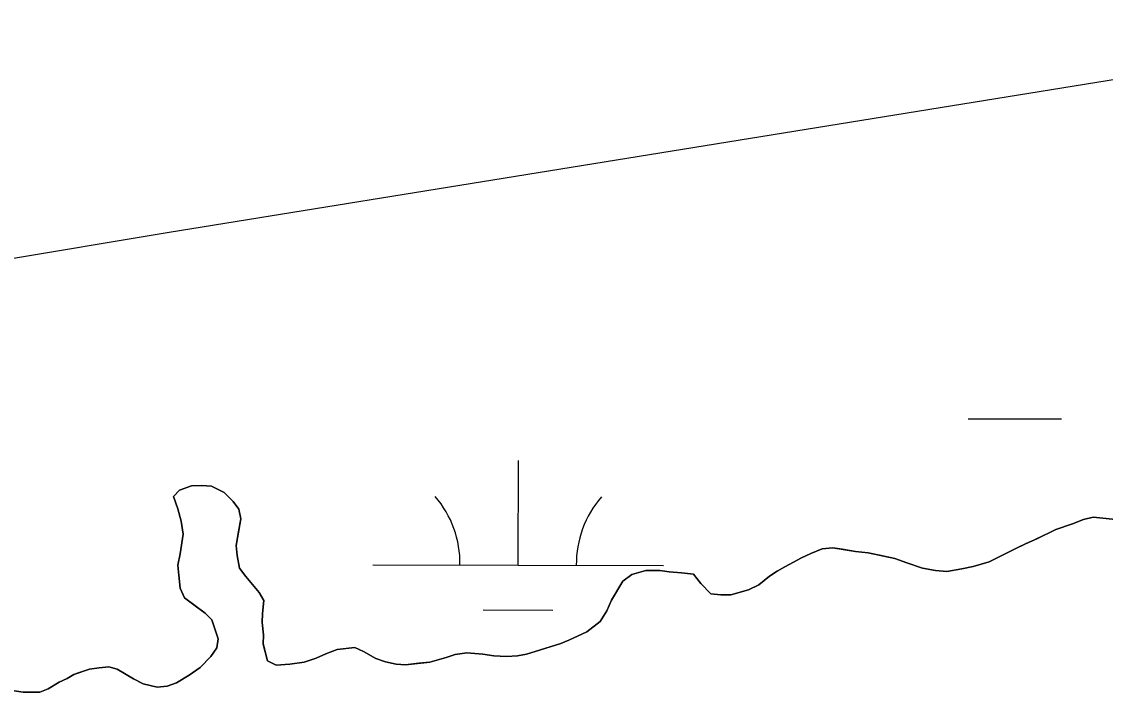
# Model space of a CAD drawing. Extents: x 3161514 to 3199414, y 831166 to 856601.
# Drawn here: x 3190356.7 to 3190729.1, y 852709.6 to 852940.1 of the extents above; entities that cross this region are included whole.
import ezdxf

# ---------------------------------------------------------------- set-up
doc = ezdxf.new("R2010")
doc.units = 0
for name, color, linetype in [('V-SITE-VEGE', 7, 'Continuous'), ('V-TOPO-SHOR', 7, 'Continuous'), ('V-WETL-SWMP', 7, 'Continuous')]:
    doc.layers.add(name, color=color, linetype=linetype)

msp = doc.modelspace()

# ---------------------------------------------------------------- linework, layer by layer
at = {"layer": 'V-SITE-VEGE'}
for p, q in [((3190408.81, 852776.96), (3190410.94, 852779.09)), ((3190410.94, 852779.09), (3190415.05, 852780.58)), ((3190415.05, 852780.58), (3190418.5, 852780.75)), ((3190418.5, 852780.75), (3190421.95, 852780.43)), ((3190421.95, 852780.43), (3190426.22, 852778.3)), ((3190426.22, 852778.3), (3190429.35, 852775.19)), ((3190410.29, 852772.68), (3190408.81, 852776.96)), ((3190429.35, 852775.19), (3190431.33, 852772.56)), ((3190411.46, 852768.42), (3190410.29, 852772.68)), ((3190431.33, 852772.56), (3190431.99, 852769.28)), ((3190412.12, 852763.98), (3190411.46, 852768.42)), ((3190431.99, 852769.28), (3190431.18, 852764.84)), ((3190712.15, 852765.56), (3190717.9, 852767.54)), ((3190717.9, 852767.54), (3190721.68, 852769.03)), ((3190721.68, 852769.03), (3190724.96, 852769.85)), ((3190724.96, 852769.85), (3190728.25, 852769.53)), ((3190728.25, 852769.53), (3190733.83, 852768.89)), ((3190411.15, 852757.24), (3190412.12, 852763.98)), ((3190431.18, 852764.84), (3190430.37, 852760.07)), ((3190705.58, 852762.42), (3190712.15, 852765.56)), ((3190430.37, 852760.07), (3190430.7, 852756.62)), ((3190698.85, 852759.29), (3190701.97, 852760.77)), ((3190701.97, 852760.77), (3190705.58, 852762.42)), ((3190410.33, 852753.3), (3190411.15, 852757.24)), ((3190430.7, 852756.62), (3190431.53, 852752.35)), ((3190621.97, 852754.37), (3190624.76, 852755.85)), ((3190624.76, 852755.85), (3190627.88, 852757.34)), ((3190627.88, 852757.34), (3190631.82, 852758.99)), ((3190631.82, 852758.99), (3190635.43, 852759.33)), ((3190635.43, 852759.33), (3190638.72, 852758.84)), ((3190638.72, 852758.84), (3190643.32, 852758.03)), ((3190643.32, 852758.03), (3190647.59, 852757.54)), ((3190647.59, 852757.54), (3190651.54, 852756.73)), ((3190651.54, 852756.73), (3190656.8, 852755.59)), ((3190689.17, 852754.5), (3190693.6, 852756.65)), ((3190693.6, 852756.65), (3190698.85, 852759.29)), ((3190410.67, 852749.85), (3190410.33, 852753.3)), ((3190431.53, 852752.35), (3190433.67, 852749.4)), ((3190616.38, 852751.24), (3190619.01, 852752.72)), ((3190619.01, 852752.72), (3190621.97, 852754.37)), ((3190656.8, 852755.59), (3190660.91, 852754.12)), ((3190660.91, 852754.12), (3190666.34, 852752.32)), ((3190666.34, 852752.32), (3190670.77, 852751.51)), ((3190674.72, 852751.19), (3190679.81, 852752.02)), ((3190679.81, 852752.02), (3190683.75, 852752.85)), ((3190683.75, 852752.85), (3190689.17, 852754.5)), ((3190411.17, 852745.41), (3190410.67, 852749.85)), ((3190433.67, 852749.4), (3190438.29, 852743.98)), ((3190563.32, 852747.85), (3190566.44, 852750.15)), ((3190566.44, 852750.15), (3190571.2, 852751.48)), ((3190571.2, 852751.48), (3190575.96, 852751.49)), ((3190575.96, 852751.49), (3190579.25, 852751)), ((3190579.25, 852751), (3190583.52, 852750.68)), ((3190583.52, 852750.68), (3190587.64, 852750.2)), ((3190587.64, 852750.2), (3190590.1, 852747.08)), ((3190609.99, 852746.62), (3190613.76, 852749.59)), ((3190613.76, 852749.59), (3190616.38, 852751.24)), ((3190670.77, 852751.51), (3190674.72, 852751.19)), ((3190412.66, 852742.13), (3190411.17, 852745.41)), ((3190559.39, 852741.27), (3190563.32, 852747.85)), ((3190590.1, 852747.08), (3190593.56, 852743.47)), ((3190600.46, 852743.16), (3190606.54, 852744.81)), ((3190606.54, 852744.81), (3190609.99, 852746.62)), ((3190416.77, 852739.01), (3190412.66, 852742.13)), ((3190438.29, 852743.98), (3190439.94, 852741.2)), ((3190439.94, 852741.2), (3190439.45, 852736.76)), ((3190557.75, 852737.65), (3190559.39, 852741.27)), ((3190593.56, 852743.47), (3190597.01, 852743.15)), ((3190597.01, 852743.15), (3190600.46, 852743.16)), ((3190419.73, 852736.88), (3190416.77, 852739.01)), ((3190555.46, 852734.03), (3190557.75, 852737.65)), ((3190422.04, 852734.59), (3190419.73, 852736.88)), ((3190424.19, 852728.02), (3190422.04, 852734.59)), ((3190439.45, 852736.76), (3190439.29, 852733.64)), ((3190439.29, 852733.64), (3190439.79, 852729.36)), ((3190550.87, 852730.4), (3190555.46, 852734.03)), ((3190544.79, 852727.6), (3190550.87, 852730.4)), ((3190423.7, 852724.9), (3190424.19, 852728.02)), ((3190439.79, 852729.36), (3190439.64, 852726.24)), ((3190439.64, 852726.24), (3190441.13, 852720.49)), ((3190533.14, 852723.64), (3190542, 852726.44)), ((3190542, 852726.44), (3190544.79, 852727.6)), ((3190421.73, 852721.94), (3190423.7, 852724.9)), ((3190457.88, 852721.35), (3190461.17, 852722.83)), ((3190461.17, 852722.83), (3190465.11, 852724.32)), ((3190465.11, 852724.32), (3190471.19, 852724.99)), ((3190471.19, 852724.99), (3190474.15, 852723.68)), ((3190474.15, 852723.68), (3190478.42, 852721.22)), ((3190502.58, 852721.6), (3190505.7, 852722.59)), ((3190505.7, 852722.59), (3190509.64, 852723.26)), ((3190509.64, 852723.26), (3190515.23, 852722.78)), ((3190515.23, 852722.78), (3190519.01, 852722.13)), ((3190527.06, 852722.15), (3190530.18, 852722.81)), ((3190530.18, 852722.81), (3190533.14, 852723.64)), ((3190417.96, 852718.15), (3190421.73, 852721.94)), ((3190441.13, 852720.49), (3190444.09, 852719.02)), ((3190444.09, 852719.02), (3190448.85, 852719.36)), ((3190448.85, 852719.36), (3190453.78, 852720.03)), ((3190453.78, 852720.03), (3190457.88, 852721.35)), ((3190478.42, 852721.22), (3190481.71, 852720.08)), ((3190481.71, 852720.08), (3190485.33, 852719.27)), ((3190485.33, 852719.27), (3190488.62, 852719.11)), ((3190488.62, 852719.11), (3190493.22, 852719.61)), ((3190493.22, 852719.61), (3190496.99, 852719.95)), ((3190496.99, 852719.95), (3190502.58, 852721.6)), ((3190519.01, 852722.13), (3190523.28, 852721.97)), ((3190523.28, 852721.97), (3190527.06, 852722.15)), ((3190372.29, 852714.44), (3190374.59, 852715.76)), ((3190374.59, 852715.76), (3190375.9, 852716.26)), ((3190375.9, 852716.26), (3190380.01, 852717.58)), ((3190380.01, 852717.58), (3190383.29, 852718.08)), ((3190383.29, 852718.08), (3190386.58, 852718.41)), ((3190386.58, 852718.41), (3190389.54, 852717.6)), ((3190389.54, 852717.6), (3190395.13, 852714.32)), ((3190409.92, 852712.87), (3190414.19, 852715.51)), ((3190414.19, 852715.51), (3190417.96, 852718.15)), ((3190365.73, 852710.82), (3190369.5, 852713.12)), ((3190369.5, 852713.12), (3190372.29, 852714.44)), ((3190395.13, 852714.32), (3190398.42, 852712.52)), ((3190398.42, 852712.52), (3190403.19, 852711.38)), ((3190403.19, 852711.38), (3190406.64, 852711.72)), ((3190406.64, 852711.72), (3190409.92, 852712.87)), ((3190353.41, 852710.3), (3190357.18, 852709.65)), ((3190357.18, 852709.65), (3190362.93, 852709.66)), ((3190362.93, 852709.66), (3190365.73, 852710.82))]:
    msp.add_line(p, q, dxfattribs=at)
at = {"layer": 'V-TOPO-SHOR'}
for points in [[(3190631.82, 852758.99), (3190627.88, 852757.34), (3190624.76, 852755.85), (3190621.97, 852754.37), (3190619.01, 852752.72), (3190616.39, 852751.24), (3190613.76, 852749.59), (3190609.99, 852746.62), (3190606.54, 852744.81), (3190600.46, 852743.16), (3190597.01, 852743.15), (3190593.56, 852743.47), (3190590.1, 852747.08), (3190587.64, 852750.2), (3190583.52, 852750.68), (3190579.25, 852751), (3190575.96, 852751.49), (3190571.2, 852751.48), (3190566.44, 852750.15), (3190563.32, 852747.85), (3190559.39, 852741.27), (3190557.75, 852737.65), (3190555.46, 852734.03), (3190550.87, 852730.4), (3190544.79, 852727.6), (3190542, 852726.44), (3190533.14, 852723.63), (3190530.18, 852722.81), (3190527.06, 852722.14), (3190523.28, 852721.97), (3190519.01, 852722.13), (3190515.23, 852722.78), (3190509.64, 852723.26), (3190505.7, 852722.59), (3190502.58, 852721.6), (3190496.99, 852719.95), (3190493.22, 852719.61), (3190488.62, 852719.11), (3190485.33, 852719.27), (3190481.71, 852720.08), (3190478.42, 852721.22), (3190474.15, 852723.68), (3190471.19, 852724.99), (3190465.11, 852724.32), (3190461.17, 852722.83), (3190457.88, 852721.35), (3190453.78, 852720.03), (3190448.85, 852719.36), (3190444.09, 852719.02), (3190441.13, 852720.49), (3190439.64, 852726.24), (3190439.79, 852729.36), (3190439.29, 852733.64), (3190439.45, 852736.76), (3190439.94, 852741.2), (3190438.29, 852743.98), (3190433.67, 852749.4), (3190431.53, 852752.35), (3190430.7, 852756.62), (3190430.37, 852760.07), (3190431.18, 852764.84), (3190431.99, 852769.28), (3190431.33, 852772.56), (3190429.35, 852775.19), (3190426.22, 852778.3), (3190421.95, 852780.43), (3190418.5, 852780.75), (3190415.05, 852780.58), (3190410.94, 852779.09), (3190408.81, 852776.95), (3190410.3, 852772.68), (3190411.46, 852768.42), (3190412.12, 852763.98), (3190411.15, 852757.24), (3190410.33, 852753.3), (3190410.67, 852749.85), (3190411.17, 852745.41), (3190412.66, 852742.13), (3190416.77, 852739.01), (3190419.73, 852736.88), (3190422.04, 852734.59), (3190424.19, 852728.02), (3190423.7, 852724.9), (3190421.73, 852721.93), (3190417.96, 852718.15), (3190414.19, 852715.51), (3190409.92, 852712.87), (3190406.64, 852711.72), (3190403.19, 852711.38), (3190398.42, 852712.52), (3190395.13, 852714.32), (3190389.54, 852717.6), (3190386.58, 852718.41), (3190383.29, 852718.08), (3190380.01, 852717.58), (3190375.9, 852716.26), (3190374.59, 852715.76), (3190372.29, 852714.44), (3190369.5, 852713.12), (3190365.73, 852710.82), (3190362.93, 852709.66)], [(3190733.83, 852768.89), (3190728.25, 852769.53), (3190724.96, 852769.85), (3190721.68, 852769.03), (3190717.9, 852767.54), (3190712.15, 852765.56), (3190705.58, 852762.42), (3190701.97, 852760.77), (3190698.85, 852759.29), (3190693.6, 852756.65), (3190689.17, 852754.5), (3190683.75, 852752.85), (3190679.81, 852752.02), (3190674.72, 852751.19), (3190670.77, 852751.51), (3190666.33, 852752.32), (3190660.91, 852754.12), (3190656.8, 852755.59), (3190651.54, 852756.73), (3190647.59, 852757.54), (3190643.32, 852758.03), (3190638.72, 852758.84), (3190635.43, 852759.33), (3190631.82, 852758.99)], [(3190362.93, 852709.66), (3190357.18, 852709.65), (3190353.41, 852710.3)]]:
    msp.add_lwpolyline(points, dxfattribs=at)
at = {"layer": 'V-WETL-SWMP'}
for p, q in [((3190855.92, 852940.05), (3190407.33, 852867.64)), ((3190407.33, 852867.64), (3190146.86, 852824.2)), ((3190682.05, 852803.65), (3190714.05, 852803.56)), ((3190527.31, 852753.34), (3190527.41, 852789.34)), ((3190408.81, 852776.96), (3190410.94, 852779.1)), ((3190410.94, 852779.1), (3190415.04, 852780.58)), ((3190415.04, 852780.58), (3190418.5, 852780.76)), ((3190418.5, 852780.76), (3190421.95, 852780.43)), ((3190421.95, 852780.43), (3190426.22, 852778.31)), ((3190426.22, 852778.31), (3190429.35, 852775.19)), ((3190410.3, 852772.69), (3190408.81, 852776.96)), ((3190429.35, 852775.19), (3190431.33, 852772.56)), ((3190411.45, 852768.42), (3190410.3, 852772.69)), ((3190431.33, 852772.56), (3190431.99, 852769.28)), ((3190412.12, 852763.98), (3190411.45, 852768.42)), ((3190431.99, 852769.28), (3190430.37, 852760.08)), ((3190712.15, 852765.56), (3190717.9, 852767.54)), ((3190717.9, 852767.54), (3190721.67, 852769.03)), ((3190721.67, 852769.03), (3190724.96, 852769.86)), ((3190724.96, 852769.86), (3190733.83, 852768.89)), ((3190411.15, 852757.24), (3190412.12, 852763.98)), ((3190698.85, 852759.29), (3190712.15, 852765.56)), ((3190430.37, 852760.08), (3190430.7, 852756.63)), ((3190410.33, 852753.3), (3190411.15, 852757.24)), ((3190430.7, 852756.63), (3190431.53, 852752.35)), ((3190619.01, 852752.72), (3190624.76, 852755.86)), ((3190624.76, 852755.86), (3190627.88, 852757.34)), ((3190627.88, 852757.34), (3190631.82, 852758.99)), ((3190631.82, 852758.99), (3190635.43, 852759.33)), ((3190635.43, 852759.33), (3190643.32, 852758.03)), ((3190643.32, 852758.03), (3190647.59, 852757.55)), ((3190647.59, 852757.55), (3190656.8, 852755.59)), ((3190689.17, 852754.51), (3190698.85, 852759.29)), ((3190411.17, 852745.41), (3190410.33, 852753.3)), ((3190431.53, 852752.35), (3190433.67, 852749.4)), ((3190477.31, 852753.48), (3190577.31, 852753.2)), ((3190616.39, 852751.24), (3190619.01, 852752.72)), ((3190656.8, 852755.59), (3190666.33, 852752.33)), ((3190666.33, 852752.33), (3190670.77, 852751.51)), ((3190674.72, 852751.19), (3190679.81, 852752.02)), ((3190679.81, 852752.02), (3190683.75, 852752.85)), ((3190683.75, 852752.85), (3190689.17, 852754.51)), ((3190433.67, 852749.4), (3190438.29, 852743.99)), ((3190563.32, 852747.85), (3190566.44, 852750.16)), ((3190566.44, 852750.16), (3190571.2, 852751.48)), ((3190571.2, 852751.48), (3190575.96, 852751.49)), ((3190575.96, 852751.49), (3190579.25, 852751)), ((3190579.25, 852751), (3190583.52, 852750.68)), ((3190583.52, 852750.68), (3190587.63, 852750.2)), ((3190587.63, 852750.2), (3190590.1, 852747.08)), ((3190609.99, 852746.63), (3190613.76, 852749.59)), ((3190613.76, 852749.59), (3190616.39, 852751.24)), ((3190670.77, 852751.51), (3190674.72, 852751.19)), ((3190412.66, 852742.13), (3190411.17, 852745.41)), ((3190559.39, 852741.27), (3190563.32, 852747.85)), ((3190590.1, 852747.08), (3190593.56, 852743.47)), ((3190600.46, 852743.16), (3190606.54, 852744.81)), ((3190606.54, 852744.81), (3190609.99, 852746.63)), ((3190419.73, 852736.89), (3190412.66, 852742.13)), ((3190438.29, 852743.99), (3190439.93, 852741.2)), ((3190439.93, 852741.2), (3190439.45, 852736.76)), ((3190557.75, 852737.65), (3190559.39, 852741.27)), ((3190593.56, 852743.47), (3190597.01, 852743.15)), ((3190597.01, 852743.15), (3190600.46, 852743.16)), ((3190515.27, 852737.94), (3190539.27, 852737.87)), ((3190555.46, 852734.03), (3190557.75, 852737.65)), ((3190422.04, 852734.59), (3190419.73, 852736.89)), ((3190424.19, 852728.02), (3190422.04, 852734.59)), ((3190439.45, 852736.76), (3190439.29, 852733.64)), ((3190439.29, 852733.64), (3190439.79, 852729.37)), ((3190550.87, 852730.41), (3190555.46, 852734.03)), ((3190544.79, 852727.6), (3190550.87, 852730.41)), ((3190423.7, 852724.9), (3190424.19, 852728.02)), ((3190439.79, 852729.37), (3190439.63, 852726.25)), ((3190439.63, 852726.25), (3190441.12, 852720.5)), ((3190533.13, 852723.64), (3190542, 852726.45)), ((3190542, 852726.45), (3190544.79, 852727.6)), ((3190421.73, 852721.94), (3190423.7, 852724.9)), ((3190457.88, 852721.35), (3190461.17, 852722.84)), ((3190461.17, 852722.84), (3190465.11, 852724.32)), ((3190465.11, 852724.32), (3190471.19, 852724.99)), ((3190471.19, 852724.99), (3190474.15, 852723.68)), ((3190474.15, 852723.68), (3190478.42, 852721.23)), ((3190496.99, 852719.95), (3190505.7, 852722.6)), ((3190505.7, 852722.6), (3190509.64, 852723.26)), ((3190509.64, 852723.26), (3190515.23, 852722.78)), ((3190515.23, 852722.78), (3190519.01, 852722.13)), ((3190527.06, 852722.15), (3190530.18, 852722.81)), ((3190530.18, 852722.81), (3190533.13, 852723.64)), ((3190417.96, 852718.15), (3190421.73, 852721.94)), ((3190441.12, 852720.5), (3190444.09, 852719.02)), ((3190444.09, 852719.02), (3190448.85, 852719.36)), ((3190448.85, 852719.36), (3190453.78, 852720.03)), ((3190453.78, 852720.03), (3190457.88, 852721.35)), ((3190478.42, 852721.23), (3190481.71, 852720.08)), ((3190481.71, 852720.08), (3190485.33, 852719.27)), ((3190485.33, 852719.27), (3190488.61, 852719.11)), ((3190488.61, 852719.11), (3190496.99, 852719.95)), ((3190519.01, 852722.13), (3190523.28, 852721.97)), ((3190523.28, 852721.97), (3190527.06, 852722.15)), ((3190372.29, 852714.45), (3190374.59, 852715.77)), ((3190374.59, 852715.77), (3190380.01, 852717.58)), ((3190380.01, 852717.58), (3190383.29, 852718.08)), ((3190383.29, 852718.08), (3190386.58, 852718.42)), ((3190386.58, 852718.42), (3190389.54, 852717.6)), ((3190389.54, 852717.6), (3190395.13, 852714.33)), ((3190409.92, 852712.88), (3190414.19, 852715.51)), ((3190414.19, 852715.51), (3190417.96, 852718.15)), ((3190365.72, 852710.82), (3190369.5, 852713.13)), ((3190369.5, 852713.13), (3190372.29, 852714.45)), ((3190395.13, 852714.33), (3190398.42, 852712.53)), ((3190398.42, 852712.53), (3190403.19, 852711.39)), ((3190403.19, 852711.39), (3190406.64, 852711.72)), ((3190406.64, 852711.72), (3190409.92, 852712.88)), ((3190353.4, 852710.3), (3190357.18, 852709.65)), ((3190357.18, 852709.65), (3190362.93, 852709.66)), ((3190362.93, 852709.66), (3190365.72, 852710.82))]:
    msp.add_line(p, q, dxfattribs=at)
for centre, start, end in [((3190472.07, 852753.97), 359.0699, 40.6135), ((3190582.56, 852753.66), 139.0699, 180.6135)]:
    msp.add_arc(centre, 35.25, start, end, dxfattribs=at)

doc.saveas('drawing.dxf')
